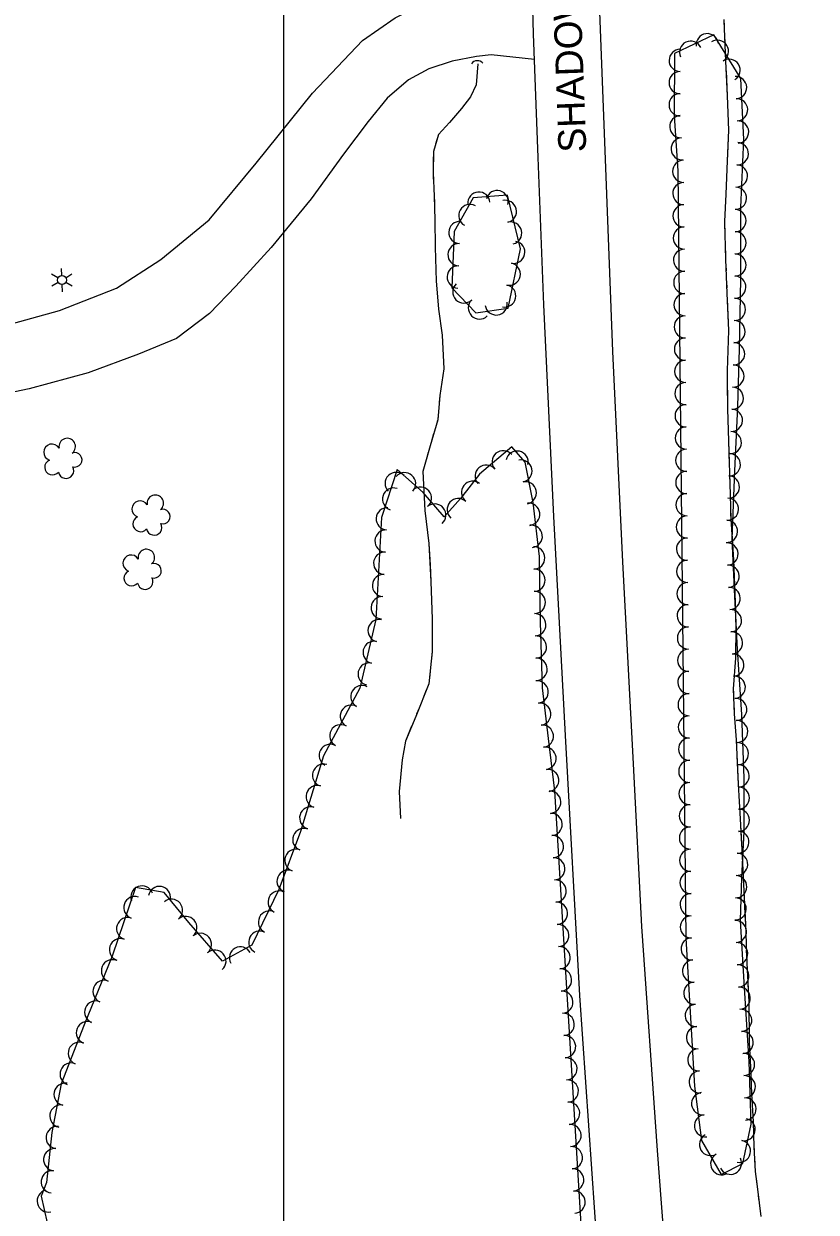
# Model space of a CAD drawing. Extents: x 353423 to 364002, y 127000 to 201942.
# Drawn here: x 362406.3 to 362691.8, y 128552.9 to 128980.8 of the extents above; entities that cross this region are included whole.
import ezdxf

# ---------------------------------------------------------------- set-up
doc = ezdxf.new("R2010")
doc.units = 0
for name, color, linetype in [('E_DTM_SlopeBottom', 7, 'Continuous'), ('E_DTM_SlopeTop', 7, 'Continuous'), ('E_FEN_Generic', 7, 'Continuous'), ('E_LAND_BrushLine', 7, 'Continuous'), ('E_LAND_TreeLine', 7, 'Continuous'), ('E_MISCPROP', 7, 'Continuous'), ('E_RW_IP', 7, 'Continuous'), ('E_STRUCT_WingWall', 7, 'Continuous')]:
    doc.layers.add(name, color=color, linetype=linetype)

msp = doc.modelspace()

# ---------------------------------------------------------------- linework, layer by layer
at = {"layer": 'E_DTM_SlopeBottom'}
msp.add_arc((362569.75, 128964.88), 2.59, 39.8704, 146.11, dxfattribs=at)
at = {"layer": 'E_DTM_SlopeTop'}
for points in [[(362669.69, 127514.42), (362667.76, 127613.88), (362666.1, 127675.09), (362663.99, 127740.69), (362661.45, 127813.03), (362658.63, 127880.56), (362656.32, 127934.71), (362651.75, 128019.5), (362646.32, 128108.65), (362640.18, 128197.17), (362634.01, 128280.62), (362623.91, 128397.7), (362617.73, 128473.44), (362612.06, 128552.84), (362606.62, 128630.84), (362601.43, 128724.55), (362597.27, 128803.32), (362593.62, 128879.54), (362591.6, 128932.63), (362589.98, 128977.17), (362588.41, 129034.78)], [(362613.52, 128991.25), (362615.69, 128935.07), (362618.39, 128862.7), (362622.07, 128787.02), (362625.88, 128714.31), (362628.82, 128655.74), (362634.51, 128575.12), (362639.82, 128505.64), (362645.02, 128438.8), (362650.37, 128373.87), (362657.33, 128287.01), (362661.59, 128233.53), (362665.86, 128172.42), (362669.93, 128111.62), (362673.25, 128059.6), (362677.73, 127980.68), (362681.02, 127911.41), (362684.34, 127838.16), (362686.88, 127770.04), (362688.98, 127702.13), (362690.5, 127636.82), (362691.82, 127563.44)]]:
    msp.add_lwpolyline(points, dxfattribs=at)
at = {"layer": 'E_FEN_Generic'}
for points in [[(362644.8, 128651.55), (362646.41, 128624.91), (362647.98, 128598.25), (362650.49, 128578.7), (362657.56, 128566.46), (362665.34, 128570.35), (362668.42, 128584.62), (362667.69, 128607.07), (362665.92, 128633.68), (362664.56, 128657.95), (362664.99, 128673.42), (362665.89, 128689.88), (362665.81, 128709.13), (362665.03, 128732.03), (362663.51, 128755.43), (362662.53, 128774.57), (362661.49, 128795.3), (362662.48, 128819.81), (362663.59, 128842.92), (362664.19, 128863.7), (362664.63, 128888.93), (362664.68, 128914.61), (362665.7, 128939.13), (362664.7, 128961.1), (362654.98, 128976.82), (362640.72, 128970.09), (362640.67, 128947.59), (362641.95, 128927.77), (362644.8, 128651.55)], [(362560.58, 128885.63), (362569.22, 128876.72), (362580.82, 128878.41), (362585.23, 128899.69), (362580.53, 128919.1), (362568.27, 128918.1), (362561.37, 128905.98), (362560.58, 128885.63)], [(362597.64, 128704.6), (362595.34, 128723.43), (362593.21, 128741.62), (362592.47, 128765.29), (362592.11, 128788.92), (362589.84, 128808.38), (362586.9, 128822.91), (362582.2, 128828.48), (362570.49, 128818.56), (362563.61, 128809.82), (362557.73, 128803.19), (362550.22, 128812.04), (362540.81, 128820.32), (362535.2, 128803.01), (362533.1, 128766.28), (362527.44, 128741.59), (362514.25, 128717.16), (362506.03, 128689.91), (362498.19, 128669.1), (362488.52, 128649.06), (362477.91, 128643.27), (362465.82, 128657.23), (362456.91, 128668.02), (362446.58, 128669.77), (362438.16, 128645.05), (362428.1, 128620.37), (362419.78, 128599.13), (362416.43, 128581.57), (362414.45, 128563.61), (362412.56, 128558.7), (362414.8, 128549.05)], [(362616.17, 128400.41), (362597.64, 128704.6)]]:
    msp.add_lwpolyline(points, dxfattribs=at)
for centre, radius, start, end in [((362652.58, 128973.2), 4, 7.9477, 187.9324), ((362646.57, 128970.54), 4, 25.2449, 205.2296), ((362656.21, 128970.85), 4, 301.7517, 121.7364), ((362642.81, 128967.57), 4, 89.8829, 269.8676), ((362660.42, 128964.05), 4, 301.7517, 121.7364), ((362642.79, 128959.57), 4, 89.8829, 269.8676), ((362662.76, 128957.76), 4, 272.5952, 92.5799), ((362642.78, 128951.57), 4, 89.8829, 269.8676), ((362663.12, 128949.77), 4, 272.5952, 92.5799), ((362643.02, 128943.71), 4, 93.706, 273.6907), ((362663.48, 128941.78), 4, 272.5952, 92.5799), ((362643.54, 128935.73), 4, 93.706, 273.6907), ((362663.39, 128933.96), 4, 267.6399, 87.6246), ((362644.05, 128927.63), 4, 90.5976, 270.5822), ((362663.06, 128925.97), 4, 267.6399, 87.6246), ((362576.87, 128916.71), 4.02, 344.7023, 164.687), ((362644.13, 128919.63), 4, 90.5976, 270.5822), ((362662.73, 128917.97), 4, 267.6399, 87.6246), ((362570.27, 128916.16), 4.02, 4.677, 184.6617), ((362579.81, 128913.17), 4.02, 283.616, 103.6007), ((362567.03, 128911.68), 4.02, 60.3881, 240.3728), ((362644.21, 128911.62), 4, 90.5976, 270.5822), ((362662.58, 128909.89), 4, 269.8849, 89.8696), ((362563.46, 128905.61), 4.02, 87.7786, 267.7632), ((362581.7, 128905.37), 4.02, 283.616, 103.6007), ((362644.3, 128903.62), 4, 90.5976, 270.5822), ((362662.56, 128901.89), 4, 269.8849, 89.8696), ((362563.15, 128897.59), 4.02, 87.7786, 267.7632), ((362582.83, 128898.47), 4.02, 258.297, 78.2817), ((362644.38, 128895.62), 4, 90.5976, 270.5822), ((362662.54, 128893.89), 4, 269.8849, 89.8696), ((362562.84, 128889.56), 4.02, 87.7786, 267.7632), ((362581.2, 128890.6), 4.02, 258.297, 78.2817), ((362644.46, 128887.62), 4, 90.5976, 270.5822), ((362564.88, 128884.21), 4.02, 134.1263, 314.1109), ((362579.57, 128882.74), 4.02, 258.297, 78.2817), ((362662.48, 128885.92), 4, 269.0043, 88.989), ((362644.54, 128879.62), 4, 90.5976, 270.5822), ((362570.48, 128878.44), 4.02, 134.1263, 314.1109), ((362576.51, 128879.91), 4.02, 188.3147, 8.2994), ((362662.34, 128877.92), 4, 269.0043, 88.989), ((362644.63, 128871.62), 4, 90.5976, 270.5822), ((362662.2, 128869.92), 4, 269.0043, 88.989), ((362644.71, 128863.61), 4, 90.5976, 270.5822), ((362662.04, 128861.94), 4, 268.359, 88.3436), ((362644.79, 128855.61), 4, 90.5976, 270.5822), ((362661.81, 128853.94), 4, 268.359, 88.3436), ((362644.87, 128847.61), 4, 90.5976, 270.5822), ((362661.58, 128845.94), 4, 268.359, 88.3436), ((362644.96, 128839.61), 4, 90.5976, 270.5822), ((362661.26, 128837.99), 4, 267.2682, 87.2528), ((362645.04, 128831.61), 4, 90.5976, 270.5822), ((362421.95, 128828.54), 2.97, 308.0144, 190.9876), ((362660.87, 128829.99), 4, 267.2682, 87.2528), ((362416.48, 128826.46), 2.97, 30.3635, 251.5974), ((362579.03, 128823.04), 4.01, 40.2594, 220.2441), ((362584.04, 128822.91), 4.01, 348.1835, 168.1682), ((362645.12, 128823.61), 4, 90.5976, 270.5822), ((362416.64, 128821.09), 2.78, 113.3344, 321.1074), ((362424.71, 128823.76), 2.61, 252.7196, 110.6522), ((362585.41, 128819.74), 4.01, 281.4259, 101.4106), ((362660.49, 128822), 4, 267.2682, 87.2528), ((362421.55, 128819.83), 2.78, 190.0115, 31.0225), ((362540.5, 128815.24), 4.01, 44.6203, 224.605), ((362543.52, 128815.14), 4.01, 318.6695, 138.6542), ((362572.91, 128817.86), 4.01, 40.2594, 220.2441), ((362645.2, 128815.6), 4, 90.5976, 270.5822), ((362660.15, 128813.99), 4, 267.68, 87.6647), ((362539.55, 128809.62), 4.01, 72.0506, 252.0353), ((362549.23, 128809.97), 4.01, 310.3124, 130.2971), ((362568.05, 128812.06), 4.01, 51.8151, 231.7998), ((362586.99, 128811.88), 4.01, 281.4259, 101.4106), ((362453.7, 128808.12), 2.97, 308.0144, 190.9876), ((362562.86, 128805.8), 4.01, 48.4289, 228.4136), ((362645.28, 128807.6), 4, 90.5976, 270.5822), ((362659.82, 128806), 4, 267.68, 87.6647), ((362448.23, 128806.03), 2.97, 30.3635, 251.5974), ((362456.45, 128803.33), 2.61, 252.7196, 110.6522), ((362537.27, 128802.5), 4.01, 86.7414, 266.7261), ((362554.41, 128803.86), 4.01, 310.3124, 130.2971), ((362588.22, 128804.15), 4.01, 276.6753, 96.66), ((362448.39, 128800.66), 2.78, 113.3344, 321.1074), ((362453.29, 128799.4), 2.78, 190.0115, 31.0225), ((362645.37, 128799.6), 4, 90.5976, 270.5822), ((362659.5, 128798), 4, 267.68, 87.6647), ((362536.82, 128794.5), 4.01, 86.7414, 266.7261), ((362589.15, 128796.19), 4.01, 276.6753, 96.66), ((362590.02, 128788.44), 4.01, 270.8659, 90.8506), ((362645.45, 128791.6), 4, 90.5976, 270.5822), ((362659.67, 128789.82), 4, 272.8883, 92.8729), ((362445.02, 128786.52), 2.97, 30.3635, 251.5974), ((362450.49, 128788.6), 2.97, 308.0144, 190.9876), ((362536.36, 128786.5), 4.01, 86.7414, 266.7261), ((362445.18, 128781.14), 2.78, 113.3344, 321.1074), ((362453.25, 128783.81), 2.61, 252.7196, 110.6522), ((362590.14, 128780.42), 4.01, 270.8659, 90.8506), ((362645.53, 128783.6), 4, 90.5976, 270.5822), ((362660.07, 128781.82), 4, 272.8883, 92.8729), ((362450.08, 128779.88), 2.78, 190.0115, 31.0225), ((362535.9, 128778.5), 4.01, 86.7414, 266.7261), ((362645.61, 128775.59), 4, 90.5976, 270.5822), ((362590.26, 128772.41), 4.01, 270.8659, 90.8506), ((362660.47, 128773.83), 4, 272.9347, 92.9194), ((362535.45, 128770.5), 4.01, 86.7414, 266.7261), ((362645.7, 128767.59), 4, 90.5976, 270.5822), ((362590.4, 128764.37), 4.01, 271.7913, 91.776), ((362660.88, 128765.84), 4, 272.9347, 92.9194), ((362534.33, 128762.24), 4.01, 77.0824, 257.0671), ((362645.78, 128759.59), 4, 90.5976, 270.5822), ((362532.54, 128754.42), 4.01, 77.0824, 257.0671), ((362590.65, 128756.35), 4.01, 271.7913, 91.776), ((362661.29, 128757.85), 4, 272.9347, 92.9194), ((362645.86, 128751.59), 4, 90.5976, 270.5822), ((362661.77, 128749.83), 4, 273.7369, 93.7216), ((362530.74, 128746.61), 4.01, 77.0824, 257.0671), ((362590.9, 128748.34), 4.01, 271.7913, 91.776), ((362645.94, 128743.59), 4, 90.5976, 270.5822), ((362662.29, 128741.85), 4, 273.7369, 93.7216), ((362528.15, 128738.5), 4.01, 61.649, 241.6337), ((362591.26, 128740.16), 4.01, 276.693, 96.6777), ((362646.03, 128735.59), 4, 90.5976, 270.5822), ((362662.81, 128733.86), 4, 273.7369, 93.7216), ((362524.35, 128731.45), 4.01, 61.649, 241.6337), ((362592.2, 128732.2), 4.01, 276.693, 96.6777), ((362520.54, 128724.4), 4.01, 61.649, 241.6337), ((362593.13, 128724.24), 4.01, 276.693, 96.6777), ((362646.11, 128727.58), 4, 90.5976, 270.5822), ((362663.14, 128725.93), 4, 271.9434, 91.9281), ((362516.74, 128717.34), 4.01, 61.649, 241.6337), ((362594.1, 128716.28), 4.01, 276.9716, 96.9563), ((362646.19, 128719.58), 4, 90.5976, 270.5822), ((362663.41, 128717.93), 4, 271.9434, 91.9281), ((362646.27, 128711.58), 4, 90.5976, 270.5822), ((362514.33, 128710.17), 4.01, 73.2095, 253.1942), ((362595.07, 128708.32), 4.01, 276.9716, 96.9563), ((362663.68, 128709.94), 4, 271.9434, 91.9281), ((362646.36, 128703.58), 4, 90.5976, 270.5822), ((362512.02, 128702.49), 4.01, 73.2095, 253.1942), ((362595.79, 128700.47), 4.01, 273.4941, 93.4788), ((362663.74, 128702), 4, 270.2636, 90.2483), ((362509.7, 128694.82), 4.01, 73.2095, 253.1942), ((362646.44, 128695.58), 4, 90.5976, 270.5822), ((362596.28, 128692.47), 4.01, 273.4941, 93.4788), ((362663.78, 128693.99), 4, 270.2636, 90.2483), ((362507.2, 128687.06), 4.01, 69.3729, 249.3576), ((362646.52, 128687.58), 4, 90.5976, 270.5822), ((362663.59, 128686.12), 4, 266.8805, 86.8652), ((362596.76, 128684.47), 4.01, 273.4941, 93.4788), ((362504.37, 128679.56), 4.01, 69.3729, 249.3576), ((362646.6, 128679.57), 4, 90.5976, 270.5822), ((362663.15, 128678.13), 4, 266.8805, 86.8652), ((362597.25, 128676.48), 4.01, 273.4941, 93.4788), ((362501.55, 128672.06), 4.01, 69.3729, 249.3576), ((362597.74, 128668.48), 4.01, 273.4941, 93.4788), ((362646.69, 128671.57), 4, 90.5976, 270.5822), ((362662.8, 128670.08), 4, 268.3977, 88.3824), ((362448.88, 128666.34), 4.01, 20.2951, 200.2798), ((362455.21, 128666.18), 4.01, 350.3719, 170.3565), ((362498.32, 128664.54), 4.01, 64.2531, 244.2378), ((362446.34, 128662.55), 4.01, 71.207, 251.1917), ((362459.53, 128661.56), 4.01, 309.5668, 129.5515), ((362598.22, 128660.48), 4.01, 273.4941, 93.4788), ((362646.77, 128663.57), 4, 90.5976, 270.5822), ((362662.58, 128662.08), 4, 268.3977, 88.3824), ((362494.83, 128657.32), 4.01, 64.2531, 244.2378), ((362646.85, 128655.57), 4, 90.5976, 270.5822), ((362443.75, 128654.96), 4.01, 71.207, 251.1917), ((362464.67, 128655.35), 4.01, 310.9006, 130.8853), ((362598.71, 128652.48), 4.01, 273.4941, 93.4788), ((362662.69, 128653.91), 4, 273.218, 93.2026), ((362441.17, 128647.37), 4.01, 71.207, 251.1917), ((362469.92, 128649.29), 4.01, 310.9006, 130.8853), ((362491.35, 128650.1), 4.01, 64.2531, 244.2378), ((362647.13, 128647.68), 4, 93.4834, 273.4681), ((362475.17, 128643.24), 4.01, 310.9006, 130.8853), ((362484.39, 128644.42), 4.01, 28.6261, 208.6107), ((362599.2, 128644.48), 4.01, 273.4941, 93.4788), ((362663.14, 128645.92), 4, 273.218, 93.2026), ((362438.28, 128639.77), 4.01, 67.8395, 247.8242), ((362647.62, 128639.69), 4, 93.4834, 273.4681), ((362599.69, 128636.48), 4.01, 273.4941, 93.4788), ((362663.58, 128637.93), 4, 273.218, 93.2026), ((362435.25, 128632.35), 4.01, 67.8395, 247.8242), ((362648.1, 128631.71), 4, 93.4834, 273.4681), ((362664.07, 128629.92), 4, 273.8107, 93.7954), ((362600.17, 128628.48), 4.01, 273.4941, 93.4788), ((362432.23, 128624.93), 4.01, 67.8395, 247.8242), ((362648.58, 128623.71), 4, 93.3605, 273.3452), ((362664.6, 128621.94), 4, 273.8107, 93.7954), ((362429.24, 128617.52), 4.01, 68.5906, 248.5752), ((362600.66, 128620.48), 4.01, 273.4941, 93.4788), ((362649.05, 128615.73), 4, 93.3605, 273.3452), ((362665.13, 128613.96), 4, 273.8107, 93.7954), ((362426.32, 128610.06), 4.01, 68.5906, 248.5752), ((362601.15, 128612.48), 4.01, 273.4941, 93.4788), ((362601.64, 128604.48), 4.01, 273.4941, 93.4788), ((362649.52, 128607.74), 4, 93.3605, 273.3452), ((362665.63, 128606.04), 4, 271.873, 91.8576), ((362423.39, 128602.6), 4.01, 68.5906, 248.5752), ((362602.12, 128596.48), 4.01, 273.4941, 93.4788), ((362649.99, 128599.75), 4, 93.3605, 273.3452), ((362665.89, 128598.04), 4, 271.873, 91.8576), ((362421.19, 128595.34), 4.01, 79.224, 259.2086), ((362650.9, 128591.95), 4, 97.3231, 277.3078), ((362419.69, 128587.46), 4.01, 79.224, 259.2086), ((362602.61, 128588.48), 4.01, 273.4941, 93.4788), ((362666.15, 128590.04), 4, 271.873, 91.8576), ((362651.92, 128584.01), 4, 97.3231, 277.3078), ((362418.34, 128579.73), 4.01, 83.699, 263.6837), ((362603.1, 128580.48), 4.01, 273.4941, 93.4788), ((362665.84, 128582.61), 4, 257.8482, 77.8329), ((362653.76, 128577.22), 4, 120.0421, 300.0268), ((362664.16, 128574.79), 4, 257.8482, 77.8329), ((362417.46, 128571.77), 4.01, 83.699, 263.6837), ((362603.59, 128572.49), 4.01, 273.4941, 93.4788), ((362657.77, 128570.3), 4, 120.0421, 300.0268), ((362660.91, 128570.48), 4, 206.5256, 26.5103), ((362416.58, 128563.8), 4.01, 83.699, 263.6837), ((362604.07, 128564.49), 4.01, 273.4941, 93.4788), ((362415.13, 128556.91), 4.01, 103.0951, 283.0798), ((362604.56, 128556.49), 4.01, 273.4941, 93.4788)]:
    msp.add_arc(centre, radius, start, end, dxfattribs=at)
at = {"layer": 'E_LAND_BrushLine'}
for p, q in [((362419.98, 128890.12), (362419.92, 128892.64)), ((362421.48, 128889.32), (362423.58, 128890.68)), ((362418.58, 128889.31), (362416.28, 128890.56)), ((362418.66, 128887.61), (362416.43, 128886.29)), ((362420.07, 128886.85), (362420.13, 128884.25)), ((362421.52, 128887.68), (362423.78, 128886.44))]:
    msp.add_line(p, q, dxfattribs=at)
msp.add_circle((362420.05, 128888.48), 1.64, dxfattribs=at)
at = {"layer": 'E_LAND_TreeLine'}
msp.add_line((362500, 127000), (362500, 129500), dxfattribs=at)
at = {"layer": 'E_MISCPROP'}
for points in [[(362490.04, 128930.62), (362510.35, 128955.75), (362528.35, 128974.67), (362540.17, 128982.92), (362550.19, 128987.76), (362558.68, 128990.51), (362564.4, 128991.16), (362571.56, 128992.22), (362577.11, 128993.96), (362580.1, 128995.99), (362582.24, 128998.05), (362589.19, 129006.28)], [(362590.32, 128967.83), (362574.75, 128969.54), (362569.36, 128968.95), (362560.66, 128967.29), (362552.24, 128964.54), (362544.92, 128960.57), (362537.25, 128953.93), (362530.38, 128945.62), (362521.48, 128933.83), (362509.87, 128917.69), (362495.48, 128900.21), (362482.74, 128886.27), (362473.19, 128876.39), (362461.37, 128867.45), (362447.59, 128861.74), (362429.49, 128855.09), (362408.2, 128849.32), (362395.52, 128846.65)], [(362473.08, 128910.12), (362490.04, 128930.62)], [(362389.11, 128869.2), (362419.13, 128877.55), (362439.72, 128885.61), (362455.69, 128895.9), (362473.08, 128910.12)]]:
    msp.add_lwpolyline(points, dxfattribs=at)
at = {"layer": 'E_STRUCT_WingWall'}
for points in [[(362658.51, 128982.29), (362658.52, 128981.89), (362658.59, 128980.23)], [(362658.52, 128981.89), (362659.15, 128967.33), (362659.74, 128954.75), (362660.18, 128942.4), (362659.7, 128931.39), (362659.26, 128919.35), (362658.74, 128909.56), (362659.16, 128895.93), (362659.63, 128883.71), (362660.21, 128870.27), (362659.7, 128855.88), (362659.89, 128841.98), (362660.18, 128830.59), (362660.83, 128811.12), (362661, 128802.42), (362662.07, 128787.71), (362662.9, 128763.49), (362662.75, 128752.35), (362661.95, 128741.32), (362662.27, 128732.31), (362662.97, 128722.93), (362663.68, 128706.99), (362664.41, 128694.48), (362665, 128683.62), (362665.73, 128668.51), (362666.29, 128656.62), (362666.77, 128642.59), (362667.5, 128628.68), (362667.67, 128613.98), (362668.1, 128605.03), (362668.47, 128595.48), (362669.07, 128585.35), (362669.36, 128576.42), (362669.83, 128567.54), (362670.66, 128561.11), (362671.82, 128551.29)], [(362658.77, 128976.12), (362658.86, 128974.07)], [(362659.03, 128969.96), (362659.12, 128967.9)], [(362569.84, 128966.34), (362569.3, 128958.77), (362567.25, 128954.48), (362563.97, 128950.26), (362559.73, 128945.18), (362555.75, 128940.85), (362553.89, 128934.77), (362553.76, 128927.11), (362554.19, 128918.69), (362554.39, 128910.12), (362554.5, 128900.36), (362554.93, 128888.05), (362555.68, 128878.02), (362556.99, 128868.69), (362557.67, 128856.48), (362556.2, 128846.91), (362555.45, 128838.14), (362552.67, 128828.77), (362550.14, 128819.58), (362550.81, 128805.5), (362552.25, 128793.66), (362553.02, 128779.91), (362553.41, 128766.36), (362553.44, 128754.77), (362552.25, 128743.06), (362547.52, 128731.31), (362543.78, 128722.46), (362542.68, 128715.7), (362541.59, 128704.31), (362541.98, 128694.63)], [(362569.84, 128966.34), (362569.3, 128958.77), (362567.25, 128954.48), (362563.97, 128950.26), (362559.73, 128945.18), (362555.75, 128940.85), (362554.7, 128937.41)], [(362659.31, 128963.79), (362659.74, 128954.75), (362660.18, 128942.4), (362659.81, 128933.98)], [(362659.81, 128933.98), (362659.7, 128931.39), (362659.26, 128919.35), (362658.74, 128909.56), (362658.91, 128904.18)], [(362553.86, 128932.87), (362553.82, 128930.54)], [(362553.82, 128925.88), (362553.94, 128923.55)], [(362554.18, 128918.89), (362554.19, 128918.69), (362554.24, 128916.56)], [(362554.35, 128911.9), (362554.39, 128910.12), (362554.5, 128900.36), (362554.93, 128888.05), (362555.68, 128878.13)], [(362659.03, 128900.06), (362659.1, 128898.01)], [(362659.24, 128893.89), (362659.32, 128891.84)], [(362659.48, 128887.73), (362659.55, 128885.67)], [(362555.68, 128878.13), (362555.68, 128878.02), (362556.99, 128868.69), (362557.67, 128856.48), (362556.2, 128846.91), (362556, 128844.55)], [(362659.72, 128881.56), (362660.21, 128870.27), (362659.7, 128855.88), (362659.76, 128851.75)], [(362659.76, 128851.75), (362659.89, 128841.98), (362660.18, 128830.59), (362660.47, 128821.92)], [(362555.6, 128839.9), (362555.45, 128838.14), (362555.29, 128837.6)], [(362553.97, 128833.13), (362553.3, 128830.9)], [(362552.02, 128826.41), (362551.4, 128824.17)], [(362550.16, 128819.67), (362550.14, 128819.58), (362550.81, 128805.5), (362552.25, 128793.66), (362552.68, 128785.99)], [(362660.61, 128817.81), (362660.68, 128815.75)], [(362660.82, 128811.64), (362660.83, 128811.12), (362660.86, 128809.58)], [(362660.94, 128805.47), (362660.98, 128803.42)], [(362661.23, 128799.31), (362662.07, 128787.71), (362662.69, 128769.52)], [(362552.68, 128785.99), (362553.02, 128779.91), (362553.41, 128766.36), (362553.44, 128754.77), (362553.18, 128752.21)], [(362662.69, 128769.52), (362662.9, 128763.49), (362662.75, 128752.35), (362661.95, 128741.32), (362662.01, 128739.72)], [(362552.71, 128747.57), (362552.47, 128745.26)], [(362551.34, 128740.78), (362550.46, 128738.62)], [(362548.72, 128734.29), (362547.85, 128732.13)], [(362662.15, 128735.6), (362662.22, 128733.55)], [(362662.48, 128729.44), (362662.63, 128727.39)], [(362546.04, 128727.83), (362543.78, 128722.46), (362542.68, 128715.7), (362541.59, 128704.31), (362541.98, 128694.63)], [(362662.94, 128723.29), (362662.97, 128722.93), (362663.04, 128721.23)], [(362663.23, 128717.12), (362663.68, 128706.99), (362664.41, 128694.48), (362664.8, 128687.33)], [(362664.8, 128687.33), (362665, 128683.62), (362665.73, 128668.51), (362666.25, 128657.53)], [(362666.4, 128653.42), (362666.47, 128651.37)], [(362666.61, 128647.25), (362666.68, 128645.2)], [(362666.85, 128641.09), (362666.96, 128639.03)], [(362667.17, 128634.92), (362667.5, 128628.68), (362667.67, 128613.98), (362668.1, 128605.11)], [(362668.1, 128605.11), (362668.1, 128605.03), (362668.47, 128595.48), (362669.07, 128585.35), (362669.36, 128576.42), (362669.42, 128575.3)], [(362669.64, 128571.2), (362669.74, 128569.14)], [(362670.15, 128565.05), (362670.41, 128563.01)], [(362670.92, 128558.93), (362671.16, 128556.88)]]:
    msp.add_lwpolyline(points, dxfattribs=at)

# ---------------------------------------------------------------- texts
at = {"layer": 'E_RW_IP'}
msp.add_text('SHADOW LN.', height=10, rotation=92.0767, dxfattribs=at).set_placement((362609, 128934.59))

doc.saveas('drawing.dxf')
